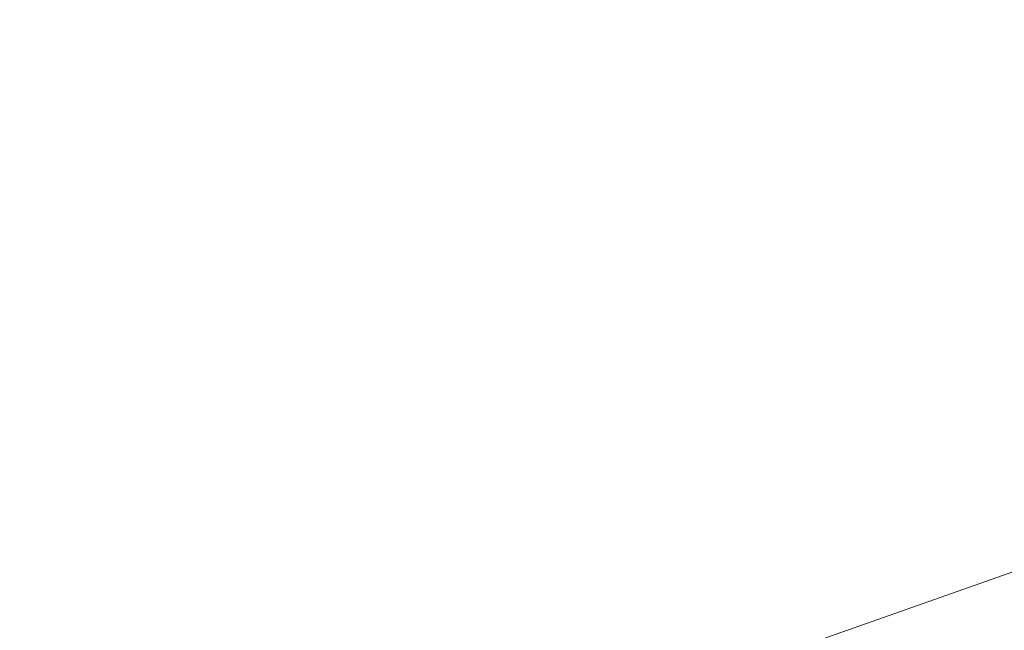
# Model space of a CAD drawing. Extents: x 1620613 to 1693141, y 557269 to 607790.
# Tile 511 of 656: x 1620845.862 to 1620847.206, y 607283.887 to 607284.721. Entities that reach past the tile are written whole.
import ezdxf

# ---------------------------------------------------------------- set-up
doc = ezdxf.new("R2010")
doc.units = 0
doc.header["$LTSCALE"] = 10
doc.header["$MEASUREMENT"] = 0
doc.linetypes.add('DGN Style 2', pattern=[7.346996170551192, 4.408197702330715, -2.938798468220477])
doc.linetypes.add('DGN Style 3', pattern=[10.28579463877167, 7.346996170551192, -2.938798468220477])
for name, color, linetype, lineweight in [('DR_X_Text', 7, 'Continuous', 0), ('DT_X_Contour_Minor', 136, 'DGN Style 3', 0), ('SV_X_Top_of_Bank', 97, 'DGN Style 2', 0)]:
    doc.layers.add(name, color=color, linetype=linetype, lineweight=lineweight)
doc.styles.get("Standard").update_dxf_attribs({"font": 'arial.ttf'})
doc.styles.add('Style-Arial', font='arial.ttf')
doc.dimstyles.get("Standard").update_dxf_attribs({"dimtxt": 0.18, "dimasz": 0.18, "dimexe": 0.18, "dimexo": 0.0625, "dimgap": 0.09, "dimtad": 0, "dimtih": 1, "dimtoh": 1, "dimdec": 4, "dimzin": 0, "dimdsep": 46, "dimtxsty": 'Standard', "dimcen": 0.09, "dimadec": 0, "dimazin": 0, "dimtfac": 1, "dimtdec": 4, "dimtofl": 0, "dimtmove": 0, "dimatfit": 3, "dimfxl": 1, "dimtolj": 1, "dimtzin": 0, "dimarcsym": 0})

# ---------------------------------------------------------------- blocks, each defined once
blk = doc.blocks.new('*U1004')
at = {"layer": 'DT_X_Contour_Minor', "transparency": 33554559, "flags": 128}
for points, elevation in [([(-26.4221577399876, 51.95833175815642), (-27.71982852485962, 51.03469212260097), (-27.97437398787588, 50.85364810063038), (-28.18186575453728, 50.70636159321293), (-28.34230382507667, 50.59283259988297), (-28.4556881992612, 50.51306112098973), (-28.69530826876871, 50.34534719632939), (-28.85981133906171, 50.20753661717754), (-29.17360549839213, 49.91989032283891), (-29.63669074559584, 49.48240831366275), (-30.24906708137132, 48.8950905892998), (-32.08112542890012, 47.12912903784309), (-32.72328845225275, 46.49489483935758), (-33.27573376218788, 45.91666340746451), (-33.73846135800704, 45.39443474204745), (-34.11147124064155, 44.92820884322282), (-34.98654064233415, 43.75961013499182), (-35.37127004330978, 43.30610329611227), (-35.86915619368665, 42.82203181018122), (-36.48019909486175, 42.30739567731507), (-37.20439874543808, 41.76219489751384), (-39.28647348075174, 40.2675732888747), (-39.98611710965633, 39.74158006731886), (-40.52349194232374, 39.28456660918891), (-40.89859798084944, 38.89653291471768), (-41.11143522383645, 38.57747898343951), (-41.46264281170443, 37.81864151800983), (-41.56407973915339, 37.53517833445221), (-41.60498482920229, 37.25391688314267), (-41.58535808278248, 36.97485716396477), (-41.50519949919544, 36.69799917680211), (-40.98988515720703, 35.41113261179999), (-41.36458870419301, 35.2114997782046), (-41.40116681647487, 35.18857666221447), (-41.35031391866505, 35.20536424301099), (-41.21203001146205, 35.26186252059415), (-40.98631509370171, 35.35807149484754), (-40.26783396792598, 35.66757635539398), (-40.02239461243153, 35.74966068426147), (-39.8249373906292, 35.76378502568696), (-39.6754623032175, 35.70994937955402), (-39.57396934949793, 35.58815374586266), (-39.36729765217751, 35.17275207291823), (-39.29846415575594, 35.03223562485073), (-39.24696743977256, 34.92223753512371), (-39.21280750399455, 34.84275780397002), (-39.19598434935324, 34.79379643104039), (-39.17423830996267, 34.70392391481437), (-39.19917079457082, 34.65937235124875), (-39.29027777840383, 34.59312204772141), (-39.44755926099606, 34.50517300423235), (-39.67101524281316, 34.39552522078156), (-40.35513052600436, 34.07419947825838), (-40.58325396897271, 33.96678022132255), (-40.75453783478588, 33.8855167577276), (-40.86898212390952, 33.83040908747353), (-40.92658683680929, 33.80145721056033), (-41.00441330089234, 33.7591265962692), (-41.04055930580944, 33.73462800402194), (-41.09062747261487, 33.69288018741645), (-41.15461780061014, 33.63388314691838), (-41.2325302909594, 33.55763688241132), (-41.45885981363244, 33.33131454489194), (-41.55081032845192, 33.24771939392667), (-41.65691473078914, 33.16667569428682), (-41.77717302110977, 33.08818344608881), (-41.91158519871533, 33.01224264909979), (-42.28888952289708, 32.81313579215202), (-42.41095057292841, 32.74687478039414), (-42.49415548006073, 32.69742188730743), (-42.53850424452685, 32.66477711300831), (-42.54399686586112, 32.64894045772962), (-42.50683566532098, 32.62912020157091), (-42.53423417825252, 32.60898901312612), (-42.64430061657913, 32.56346063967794), (-42.83703498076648, 32.49253508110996), (-43.11243727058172, 32.39621233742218), (-43.95706727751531, 32.10548877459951), (-44.25215094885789, 32.00285932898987), (-44.50392945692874, 31.91301366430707), (-44.71240280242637, 31.83595178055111), (-44.8775709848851, 31.77167367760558), (-45.26027925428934, 31.61731044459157), (-45.38764896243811, 31.56564027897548), (-45.48272688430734, 31.5264022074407), (-45.54551302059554, 31.49959622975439), (-45.5760073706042, 31.48522234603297), (-45.61426992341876, 31.46346811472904), (-45.66447487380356, 31.43806682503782), (-45.78639281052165, 31.37817862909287), (-45.98002373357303, 31.28380352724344), (-46.24536764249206, 31.15494151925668), (-47.04856871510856, 30.7653269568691), (-47.38836151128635, 30.6047740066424), (-47.80533909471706, 30.41532607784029), (-48.29950146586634, 30.19698317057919), (-48.87084862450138, 29.94974528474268), (-50.49735409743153, 29.25191761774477), (-51.13303793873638, 28.97905882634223), (-51.8202103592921, 28.68385320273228), (-52.55887135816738, 28.3663007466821), (-53.3490209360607, 28.02640145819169), (-55.52473791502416, 27.09020757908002), (-56.49371372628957, 26.66848666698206), (-57.76885342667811, 26.10546933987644), (-59.35015701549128, 25.40115559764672), (-61.23762449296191, 24.55554544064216), (-66.6790896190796, 22.11218980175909), (-68.57485017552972, 21.26142299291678), (-70.18103300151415, 20.54163929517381), (-71.49763809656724, 19.95283870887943), (-72.52466546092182, 19.49502123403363), (-74.8773014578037, 18.44881878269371), (-75.91999211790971, 17.98397094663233), (-77.28358709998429, 17.37407927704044), (-78.96808640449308, 16.61914377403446), (-80.97349003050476, 15.71916443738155), (-86.74910546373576, 13.12582776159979), (-88.72374219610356, 12.23877836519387), (-90.31594081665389, 11.52263268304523), (-91.52570132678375, 10.97739071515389), (-92.3530237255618, 10.60305246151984), (-94.04929930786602, 9.832688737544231), (-94.68466071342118, 9.54443124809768), (-95.31853824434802, 9.257431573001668), (-95.95093189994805, 8.971689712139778), (-96.58184168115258, 8.687205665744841), (-98.26228926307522, 7.930258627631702), (-98.89682115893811, 7.644555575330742), (-99.54008116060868, 7.355156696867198), (-100.1920692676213, 7.06206199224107), (-100.8527854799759, 6.765271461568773), (-102.6263328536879, 5.968902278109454), (-103.2449727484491, 5.690073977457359), (-103.7707319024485, 5.450865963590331), (-104.2036103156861, 5.251278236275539), (-104.5436079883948, 5.091310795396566), (-105.3264274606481, 4.717558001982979), (-105.6287788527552, 4.573821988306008), (-105.9487184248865, 4.422928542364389), (-106.2862461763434, 4.264877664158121), (-106.6413621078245, 4.099669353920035), (-107.6117888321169, 3.649570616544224), (-107.9746458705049, 3.481720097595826), (-108.3353969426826, 3.315742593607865), (-108.6940420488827, 3.151638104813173), (-109.0505811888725, 2.989406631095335), (-109.9985442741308, 2.55928672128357), (-110.3086120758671, 2.420033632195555), (-110.5278431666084, 2.324864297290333), (-110.6562375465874, 2.273778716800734), (-110.6937952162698, 2.266776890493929), (-110.6728333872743, 2.306883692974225), (-110.6862926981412, 2.310373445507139), (-110.7423920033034, 2.290762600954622), (-110.8411313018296, 2.24805115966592), (-110.9825105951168, 2.182239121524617), (-111.4163753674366, 1.975939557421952), (-111.5617474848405, 1.90787255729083), (-111.6724652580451, 1.858396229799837), (-111.7485286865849, 1.827510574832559), (-111.7899377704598, 1.815215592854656), (-111.8541562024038, 1.807216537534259), (-111.8952114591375, 1.794595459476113), (-111.9702134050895, 1.76273151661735), (-112.0791620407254, 1.71162470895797), (-112.2220573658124, 1.641275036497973), (-112.6483738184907, 1.428018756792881), (-112.8175543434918, 1.34328058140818), (-113.0053585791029, 1.249008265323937), (-113.2117865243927, 1.145201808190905), (-113.4368381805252, 1.031861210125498), (-114.0618075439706, 0.7169074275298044), (-114.2700324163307, 0.618599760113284), (-114.4259800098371, 0.5598920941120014), (-114.5296503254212, 0.5407844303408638), (-114.5810433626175, 0.5612767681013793), (-114.6483884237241, 0.6687230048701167), (-114.6723631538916, 0.7065127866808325), (-114.6937785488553, 0.7392974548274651), (-114.7126346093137, 0.7670770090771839), (-114.7289313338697, 0.7898514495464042), (-114.799010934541, 0.884453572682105), (-115.0863380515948, 0.9425401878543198), (-115.1710306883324, 0.9323459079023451), (-115.3019684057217, 0.8768688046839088), (-115.4791512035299, 0.7761088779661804), (-115.702579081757, 0.6300661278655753), (-116.3600468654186, 0.180241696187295), (-116.6101513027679, -0.01975269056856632), (-116.8673637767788, -0.2823675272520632), (-117.131684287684, -0.6076028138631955), (-117.4031128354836, -0.995458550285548), (-118.1363996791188, -2.11323444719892), (-118.4312717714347, -2.533009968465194), (-118.765922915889, -2.954004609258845), (-119.1403531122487, -3.376218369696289), (-119.5545623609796, -3.79965124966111), (-120.712159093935, -4.930431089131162), (-121.2576473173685, -5.398751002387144), (-122.025914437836, -5.955625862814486), (-123.0169604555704, -6.601055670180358), (-124.2307853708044, -7.33504042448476), (-127.7646903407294, -9.410406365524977), (-129.0504631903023, -10.16678530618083), (-130.2573530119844, -10.87939767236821), (-131.3853598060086, -11.54824346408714), (-132.4344835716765, -12.17332268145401), (-135.1269695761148, -13.78184516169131), (-136.0246570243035, -14.31878836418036), (-136.6983548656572, -14.72322611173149), (-137.1480630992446, -14.99515840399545), (-137.3737817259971, -15.13458524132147), (-137.677045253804, -15.32971620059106), (-137.9974270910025, -15.53586171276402), (-138.7311249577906, -16.00795002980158), (-139.8781388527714, -16.74598115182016), (-141.4384687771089, -17.74995507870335), (-146.1504366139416, -20.78180929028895), (-147.8899061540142, -21.88109677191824), (-149.5743388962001, -22.90506855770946), (-151.2037348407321, -23.85372464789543), (-152.7780939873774, -24.72706504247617), (-156.9030026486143, -26.95555183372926), (-158.2580997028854, -27.68774060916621), (-159.2297093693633, -28.21294184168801), (-159.8178316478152, -28.53115553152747), (-160.0224665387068, -28.64238167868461), (-160.0568430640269, -28.66300134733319), (-160.0893978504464, -28.68125328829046), (-160.1612798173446, -28.72054435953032), (-160.2724889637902, -28.78087456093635), (-160.4230252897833, -28.8622438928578), (-160.8768917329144, -29.10728095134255), (-161.2334875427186, -29.31818412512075), (-161.9628751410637, -29.7671158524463), (-163.0650545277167, -30.45407613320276), (-164.540025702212, -31.3790649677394), (-168.9703378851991, -34.16307326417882), (-170.4930653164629, -35.11789278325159), (-171.7385134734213, -35.89434511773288), (-172.7066823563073, -36.49243026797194), (-173.3975719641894, -36.91214823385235), (-174.8702385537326, -37.79357323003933), (-175.577311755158, -38.18167739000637), (-176.5940314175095, -38.68492112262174), (-177.9203975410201, -39.30330442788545), (-179.5564101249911, -40.0368273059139), (-184.331972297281, -42.14640774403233), (-185.9600141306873, -42.86267835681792), (-187.2624680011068, -43.4293048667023), (-188.2393339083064, -43.84628727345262), (-188.890611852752, -44.11362557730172), (-190.1932357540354, -44.62700225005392), (-190.8766222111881, -44.90431178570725), (-191.9498136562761, -45.35120788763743), (-193.4128100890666, -45.9676905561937), (-195.265611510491, -46.75375979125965), (-200.7261552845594, -49.0760598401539), (-202.5265453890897, -49.8416973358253), (-203.8323078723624, -50.39688478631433), (-204.6434427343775, -50.74162219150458), (-204.9599499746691, -50.87590955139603), (-205.1444657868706, -50.9534091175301), (-205.4094279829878, -51.06469744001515), (-206.0659277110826, -51.34043773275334), (-207.1139649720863, -51.78062999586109), (-208.5535397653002, -52.38527422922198), (-212.9144559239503, -54.21692814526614), (-214.4953707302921, -54.87517555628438), (-215.9674280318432, -55.47617735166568), (-217.3306278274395, -56.01993353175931), (-218.5849701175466, -56.50644409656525), (-221.7847395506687, -57.72747811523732), (-222.8509311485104, -58.13458622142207), (-223.6496788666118, -58.44013502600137), (-224.1809827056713, -58.64412452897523), (-224.4448426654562, -58.74655473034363), (-224.7918773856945, -58.88428953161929), (-225.0772514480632, -58.99538952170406), (-225.673097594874, -59.22538839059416), (-226.5794158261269, -59.57428613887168), (-227.796206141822, -60.04208276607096), (-231.4549430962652, -61.44807227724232), (-232.9376689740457, -62.02218422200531), (-234.6417938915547, -62.69002792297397), (-236.5673178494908, -63.4516033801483), (-238.7142408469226, -64.3069105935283), (-244.7345675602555, -66.71270550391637), (-246.739514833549, -67.51349833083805), (-248.2391116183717, -68.111530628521), (-249.2333579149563, -68.50680239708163), (-249.72225372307, -68.69931363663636), (-250.3521752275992, -68.94232956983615), (-250.7275681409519, -69.0684500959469), (-251.3813057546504, -69.26454972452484), (-252.313388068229, -69.53062845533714), (-253.523815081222, -69.86668628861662), (-257.1227467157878, -70.85614598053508), (-258.6074759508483, -71.22436795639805), (-260.3624649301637, -71.58693911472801), (-262.3877136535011, -71.94385945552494), (-264.6832221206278, -72.2951289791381), (-271.1649243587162, -73.22431328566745), (-272.2743608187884, -73.87685941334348), (-270.7413935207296, -75.13760956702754), (-266.5660224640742, -77.00656374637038), (-259.7482476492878, -79.48372195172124), (-238.0443097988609, -86.90041586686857), (-230.9031500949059, -89.32110521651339), (-225.7576243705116, -91.02065282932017), (-222.6077326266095, -91.99905870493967), (-221.453474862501, -92.2563228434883), (-221.0362994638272, -91.98083823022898), (-220.7937196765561, -91.94951449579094), (-220.3788618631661, -92.06215675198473), (-219.7917260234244, -92.31876499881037), (-219.0323121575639, -92.71933923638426), (-216.7775044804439, -93.9794918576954), (-215.9991035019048, -94.38683808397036), (-215.3550063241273, -94.66376229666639), (-214.8452129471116, -94.81026449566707), (-214.4697233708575, -94.82634468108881), (-213.0308142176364, -94.59706751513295), (-209.0644522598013, -93.2959824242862), (-208.0970566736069, -93.20292095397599), (-206.8947393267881, -93.48134443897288), (-205.4575002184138, -94.13125287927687), (-203.7853393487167, -95.15264627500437), (-199.0130146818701, -98.3716752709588), (-197.5992905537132, -99.25004037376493), (-196.9373616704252, -99.47086393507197), (-197.0272280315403, -99.03414595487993), (-197.8688896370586, -97.93988643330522), (-201.1157142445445, -94.14513898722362), (-202.1445991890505, -92.86694454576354), (-202.7961355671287, -91.87842180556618), (-203.0703233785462, -91.1795707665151), (-202.9671626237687, -90.77039142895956), (-201.6052657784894, -89.53678849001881), (-196.2946542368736, -87.53550001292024), (-195.1693159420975, -87.08935588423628), (-194.06927743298, -86.60861856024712), (-192.994538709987, -86.09328804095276), (-191.9450997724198, -85.54336432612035), (-189.1803289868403, -84.0307768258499), (-188.1064418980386, -83.47586562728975), (-186.9583587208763, -82.94557265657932), (-185.7360794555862, -82.43989791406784), (-184.4396041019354, -81.9588413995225), (-180.8834083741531, -80.70884833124), (-179.6824118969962, -80.28517202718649), (-178.7465692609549, -79.95163791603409), (-178.0758804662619, -79.70824599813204), (-177.6703455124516, -79.55499627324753), (-176.9424574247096, -79.26651993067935), (-176.675729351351, -79.16141957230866), (-176.4214611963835, -79.06247575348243), (-176.1796529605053, -78.96968847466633), (-175.9503046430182, -78.88305773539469), (-175.3553223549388, -78.6602511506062), (-174.762106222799, -78.4298333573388), (-173.4286945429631, -77.90568491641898), (-171.3550873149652, -77.08780582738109), (-168.5412845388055, -75.9761960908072), (-160.0508830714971, -72.6202625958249), (-157.2561313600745, -71.51578799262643), (-155.2396773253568, -70.71931430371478), (-154.001520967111, -70.2308415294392), (-153.5416622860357, -70.0503696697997), (-153.3531027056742, -69.97977926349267), (-153.2682810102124, -69.9421778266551), (-153.155235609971, -69.88231632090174), (-153.0139665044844, -69.800194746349), (-152.8444736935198, -69.69581310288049), (-152.3548612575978, -69.38778196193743), (-152.1645990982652, -69.27370018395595), (-151.9610219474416, -69.16247820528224), (-151.74412980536, -69.05411602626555), (-151.5139226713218, -68.94861364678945), (-150.8822836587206, -68.6710870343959), (-150.2915771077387, -68.4260573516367), (-148.9931867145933, -67.89911326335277), (-146.9871124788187, -67.09025476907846), (-144.2733544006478, -65.99948186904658), (-136.0930877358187, -62.71486826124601), (-133.3686395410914, -61.62607873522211), (-131.3304949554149, -60.82317036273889), (-129.9786539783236, -60.30614314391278), (-129.313116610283, -60.07499707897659), (-128.4534217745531, -59.83978244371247), (-128.1407040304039, -59.72982814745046), (-127.8473219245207, -59.57637623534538), (-127.573275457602, -59.3794267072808), (-127.3185646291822, -59.13897956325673), (-126.1750305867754, -57.91539845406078), (-125.6638016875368, -57.54778814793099), (-125.5201019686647, -57.45771540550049), (-125.3081009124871, -57.34504445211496), (-125.027798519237, -57.20977528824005), (-124.67919478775, -57.05190791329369), (-123.658516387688, -56.60079729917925), (-123.3162236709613, -56.45018668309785), (-123.0548543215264, -56.33668779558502), (-122.8744083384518, -56.26030063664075), (-122.774885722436, -56.22102520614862), (-122.6173899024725, -56.16577302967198), (-122.578404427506, -56.13100091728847), (-122.5795698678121, -56.06812371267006), (-122.6208862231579, -55.97714141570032), (-122.702353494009, -55.85805402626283), (-123.176219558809, -55.23673432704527), (-123.2689925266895, -55.26020671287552), (-123.27880088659, -55.26118479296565), (-123.2684661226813, -55.25405943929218), (-123.2379882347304, -55.2388306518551), (-123.1873672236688, -55.21549843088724), (-123.0255203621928, -55.14247459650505), (-122.9375661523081, -55.10604744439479), (-122.7950886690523, -55.05153386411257), (-122.5980879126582, -54.97893385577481), (-122.3465638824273, -54.88824741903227), (-121.6031354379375, -54.62230168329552), (-121.3172286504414, -54.51236278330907), (-121.0170796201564, -54.38200538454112), (-120.7026883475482, -54.2312294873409), (-120.3740548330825, -54.06003509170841), (-119.4787091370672, -53.57629203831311), (-119.1806481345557, -53.41567858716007), (-118.9579743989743, -53.29664552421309), (-118.8106879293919, -53.2191928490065), (-118.7387887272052, -53.18332056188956), (-118.6475738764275, -53.14310164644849), (-118.5940182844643, -53.11962995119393), (-118.5017626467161, -53.07937905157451), (-118.370806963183, -53.02234894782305), (-118.2011512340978, -52.94853963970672), (-117.697135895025, -52.72934254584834), (-117.5315163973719, -52.65704004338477), (-117.4126694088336, -52.60453035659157), (-117.3405949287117, -52.57181348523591), (-117.3152929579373, -52.5588894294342), (-117.3101843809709, -52.55081570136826), (-117.2631252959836, -52.52895948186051), (-117.1257794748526, -52.46944611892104), (-116.8981469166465, -52.37227561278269), (-116.5802276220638, -52.23744796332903), (-115.6120605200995, -51.82769804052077), (-115.2194286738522, -51.65870471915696), (-114.7676584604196, -51.45903719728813), (-114.2567498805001, -51.22869547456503), (-113.6867029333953, -50.96767955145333), (-112.0877265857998, -50.23073815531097), (-111.4670962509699, -49.94613143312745), (-110.8044375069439, -49.64501731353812), (-110.0997503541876, -49.32739579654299), (-109.3530347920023, -48.99326688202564), (-107.3057554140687, -48.08024658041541), (-106.5441058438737, -47.74109617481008), (-105.794616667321, -47.40841018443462), (-105.0572878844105, -47.08218860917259), (-104.3321194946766, -46.76243144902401), (-102.4145509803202, -45.91836490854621), (-101.5012583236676, -45.51471419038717), (-100.1995567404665, -44.93681194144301), (-98.50944623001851, -44.18465816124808), (-96.43092679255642, -43.25825285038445), (-90.37032972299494, -40.55550331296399), (-88.25751306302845, -39.61251305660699), (-86.46451088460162, -38.81060444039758), (-84.9913231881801, -38.14977746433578), (-83.8379499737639, -37.63003212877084), (-81.18870737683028, -36.43215342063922), (-80.25277914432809, -36.00904832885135), (-79.43192639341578, -35.63814208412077), (-78.72614912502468, -35.31943468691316), (-78.13544733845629, -35.05292613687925), (-76.71367655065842, -34.4118351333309), (-75.96444420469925, -34.0753918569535), (-74.78307525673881, -33.54688028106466), (-73.16956970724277, -32.82630040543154), (-71.1239275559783, -31.91365223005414), (-65.0926996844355, -29.22383269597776), (-63.05558418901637, -28.31482348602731), (-61.46765860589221, -27.60516050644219), (-60.32892293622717, -27.09484375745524), (-59.63937717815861, -26.78387323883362), (-58.39950837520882, -26.22041349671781), (-57.97896558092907, -26.02894983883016), (-57.64723880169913, -25.8771536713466), (-57.40432803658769, -25.7650249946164), (-57.25023328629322, -25.69256380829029), (-56.95773530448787, -25.55222396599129), (-56.81331861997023, -25.48196517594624), (-56.59944205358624, -25.37644368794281), (-56.31610560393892, -25.23565950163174), (-55.96330927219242, -25.05961261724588), (-54.92990587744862, -24.54313732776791), (-54.55293985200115, -24.35628810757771), (-54.19709432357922, -24.18309691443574), (-53.86236929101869, -24.02356374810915), (-53.54876475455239, -23.87768860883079), (-52.74064665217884, -23.50689893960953), (-52.47525161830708, -23.38610528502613), (-52.28515509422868, -23.30181657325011), (-52.17035707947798, -23.25403280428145), (-52.13085757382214, -23.24275397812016), (-52.12592357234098, -23.26135036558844), (-52.10117963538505, -23.25621700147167), (-52.03064832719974, -23.22686961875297), (-51.91432964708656, -23.17330821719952), (-51.75222359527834, -23.09553279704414), (-51.25889096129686, -22.85584631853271), (-51.05811752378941, -22.75836918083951), (-50.82579668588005, -22.64570262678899), (-50.56192844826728, -22.51784665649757), (-50.2665128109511, -22.37480126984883), (-49.43667457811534, -21.97309435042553), (-49.17018562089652, -21.84487856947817), (-48.99309742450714, -21.7615114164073), (-48.90540998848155, -21.72299289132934), (-48.90712331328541, -21.72932299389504), (-49.03089319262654, -21.80600143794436), (-49.05063169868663, -21.82155339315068), (-49.01701980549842, -21.81070042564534), (-48.93005751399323, -21.77344253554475), (-48.7897448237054, -21.70977972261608), (-48.34444378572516, -21.50480565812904), (-48.17551681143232, -21.45221952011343), (-48.00271166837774, -21.44819165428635), (-47.82602835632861, -21.49272206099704), (-47.64546687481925, -21.58581074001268), (-46.7937975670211, -22.13352721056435), (-42.2364000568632, -18.93331495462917), (-41.3104534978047, -18.22286632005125), (-40.48578418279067, -17.46303995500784), (-39.76239211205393, -16.65383585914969), (-39.140277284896, -15.79525403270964), (-37.61634073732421, -13.43986552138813), (-37.04584322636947, -12.63717082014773), (-36.47730310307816, -11.99562810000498), (-35.91072036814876, -11.51523736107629), (-35.34609502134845, -11.19599860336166), (-33.84303728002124, -10.55956455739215), (-33.33886044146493, -10.34608286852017), (-32.95362323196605, -10.18296333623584), (-32.68732565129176, -10.07020596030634), (-32.53996769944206, -10.00781074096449), (-32.30559933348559, -9.908573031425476), (-31.90467404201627, -9.634235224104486), (-30.87767444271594, -8.885650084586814), (-29.22460053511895, -7.662817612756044), (-26.9454523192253, -5.96573780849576), (-20.03295799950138, -0.8078618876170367), (-17.72287080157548, 0.9096714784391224), (-15.97697994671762, 2.193864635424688), (-14.79528543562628, 3.044717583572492), (-14.17778726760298, 3.462230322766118), (-13.28338727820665, 3.997810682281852), (-12.96057946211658, 4.195819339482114), (-12.66295600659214, 4.388160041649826), (-12.39051691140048, 4.574832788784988), (-12.14326217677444, 4.75583758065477), (-11.51749536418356, 5.230959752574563), (-11.00479138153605, 5.565659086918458), (-9.93600454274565, 6.213415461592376), (-8.311134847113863, 7.174228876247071), (-6.130182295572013, 8.448099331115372), (0.4271349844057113, 12.26249659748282), (2.594258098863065, 13.52337980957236), (4.177639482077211, 14.44523149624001), (5.177279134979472, 15.02805165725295), (5.593177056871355, 15.27184029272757), (5.923915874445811, 15.46990128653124), (6.12780222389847, 15.59505155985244), (6.49140715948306, 15.82195663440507), (7.014730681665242, 16.15061651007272), (7.697772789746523, 16.58103118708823), (11.25797932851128, 18.82706088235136), (20.18971190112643, 20.77616461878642), (21.90178052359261, 21.057118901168), (23.21010100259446, 21.06465157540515), (24.11467333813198, 20.7987626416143), (24.61549753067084, 20.25945209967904), (26.01059809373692, 17.10468581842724)], 2.200041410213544), ([(-28.66335585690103, 51.7220972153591), (-29.30004596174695, 51.26892201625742), (-29.42493632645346, 51.18009445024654), (-29.52674023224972, 51.10782969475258), (-29.60545768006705, 51.05212774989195), (-29.66108866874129, 51.01298861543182), (-29.77865602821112, 50.93070133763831), (-29.85936793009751, 50.86308585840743), (-30.01332811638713, 50.72195487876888), (-30.24053658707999, 50.50730839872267), (-30.54099334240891, 50.21914641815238), (-31.4398757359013, 49.35269380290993), (-31.75494705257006, 49.04151269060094), (-32.02599920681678, 48.7578088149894), (-32.25303219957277, 48.50158217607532), (-32.43604603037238, 48.27283277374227), (-32.86539069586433, 47.69947068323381), (-33.16645912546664, 47.39634373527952), (-33.74765591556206, 46.91698445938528), (-34.60898106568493, 46.26139285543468), (-35.75043457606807, 45.42956892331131), (-39.16781508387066, 42.9763953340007), (-40.31616411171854, 42.11306466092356), (-41.19817581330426, 41.36295283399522), (-41.81385018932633, 40.72605985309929), (-42.16318723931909, 40.20238571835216), (-42.73963627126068, 38.95687982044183), (-42.90612817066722, 38.49162199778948), (-42.97326709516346, 38.02997795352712), (-42.94105304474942, 37.57194768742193), (-42.8094860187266, 37.1175311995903), (-41.96368295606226, 35.00535307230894), (-42.23085186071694, 34.86301205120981), (-42.26887846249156, 34.84078360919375), (-42.26845730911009, 34.83510157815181), (-42.22958840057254, 34.84596595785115), (-42.15227173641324, 34.87337674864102), (-41.70174920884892, 35.03990206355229), (-41.55750328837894, 34.74459908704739), (-41.52192420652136, 34.67397008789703), (-41.47700664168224, 34.58864150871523), (-41.4227505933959, 34.48861334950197), (-41.35915606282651, 34.37388561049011), (-41.04059179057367, 33.80419047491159), (-41.33739384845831, 33.50739783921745), (-41.41715527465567, 33.43902560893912), (-41.52923867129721, 33.36110576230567), (-41.67364403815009, 33.27363829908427), (-41.85037137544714, 33.17662321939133), (-42.36474023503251, 32.90518618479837), (-42.53114278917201, 32.8148543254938), (-42.64457380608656, 32.7474365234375), (-42.70503328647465, 32.70293277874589), (-42.71252122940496, 32.68134309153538), (-42.66186036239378, 32.65432266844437), (-42.67755569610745, 32.63433251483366), (-42.7626373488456, 32.59462737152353), (-42.91710532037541, 32.53520723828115), (-43.14095960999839, 32.45607211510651), (-43.83041947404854, 32.2187584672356), (-44.07882419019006, 32.13194548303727), (-44.30694344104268, 32.04949176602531), (-44.51477722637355, 31.9713973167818), (-44.70232554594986, 31.8976621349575), (-45.17540711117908, 31.70684733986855), (-45.33285409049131, 31.64297570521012), (-45.4503838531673, 31.59447189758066), (-45.52799640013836, 31.56133591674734), (-45.56569173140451, 31.54356776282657), (-45.61298965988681, 31.5166764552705), (-45.67505008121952, 31.48527686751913), (-45.82575790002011, 31.41124658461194), (-46.06511311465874, 31.29458560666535), (-46.39311572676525, 31.1352939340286), (-47.38598588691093, 30.65367521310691), (-47.77893061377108, 30.46683042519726), (-48.21311217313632, 30.26751010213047), (-48.68853056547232, 30.05571424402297), (-49.20518579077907, 29.83144285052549), (-50.63791550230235, 29.21675175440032), (-51.19786635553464, 28.97640033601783), (-51.80317163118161, 28.71636440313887), (-52.45383132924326, 28.4366439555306), (-53.14984545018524, 28.13723899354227), (-55.06635566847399, 27.31257974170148), (-55.97075848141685, 26.91826044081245), (-57.24658425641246, 26.35379697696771), (-58.89383299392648, 25.61918935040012), (-60.91250469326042, 24.71443756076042), (-66.79085984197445, 22.07490723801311), (-68.81696076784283, 21.16555793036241), (-70.48649718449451, 20.41715774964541), (-71.79946909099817, 19.8297066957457), (-72.75587648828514, 19.40320476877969), (-74.83087686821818, 18.4804651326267), (-75.80085483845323, 18.04787272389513), (-77.15453846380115, 17.44215022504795), (-78.89192774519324, 16.66329763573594), (-81.01302268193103, 15.71131495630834), (-87.18088338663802, 12.94185435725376), (-89.27493008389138, 12.00123585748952), (-90.93117464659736, 11.25647580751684), (-92.14961707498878, 10.70757420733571), (-92.93025736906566, 10.35453105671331), (-94.42822864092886, 9.674227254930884), (-94.98931266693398, 9.419668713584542), (-95.5490862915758, 9.16622094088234), (-96.10754951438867, 8.913883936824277), (-96.66470233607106, 8.662657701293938), (-98.14869599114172, 7.994202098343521), (-98.72580298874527, 7.734375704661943), (-99.34412873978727, 7.456238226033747), (-100.0036732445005, 7.159789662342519), (-100.7044365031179, 6.845030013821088), (-102.6280968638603, 5.981256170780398), (-103.2917161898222, 5.682352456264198), (-103.8398288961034, 5.433471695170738), (-104.2724349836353, 5.234613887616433), (-104.5895344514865, 5.085779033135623), (-105.281124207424, 4.755583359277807), (-105.5584339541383, 4.62387002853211), (-105.871670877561, 4.476376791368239), (-106.2208349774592, 4.313103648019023), (-106.6059262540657, 4.134050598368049), (-107.6807392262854, 3.635535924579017), (-108.0726961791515, 3.454136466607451), (-108.4424573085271, 3.283824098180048), (-108.7900226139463, 3.124598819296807), (-109.1153920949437, 2.976460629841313), (-109.9534496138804, 2.596208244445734), (-110.2272938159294, 2.473625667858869), (-110.4202832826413, 2.391067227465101), (-110.5324180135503, 2.348532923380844), (-110.5636980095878, 2.346022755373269), (-110.5393050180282, 2.392694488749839), (-110.5549674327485, 2.396755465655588), (-110.6202494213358, 2.37393459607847), (-110.7351509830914, 2.324231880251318), (-110.8996721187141, 2.247647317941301), (-111.4045545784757, 2.007579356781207), (-111.5737221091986, 1.9283707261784), (-111.7025628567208, 1.870795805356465), (-111.7910768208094, 1.834854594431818), (-111.8392640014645, 1.820547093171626), (-111.9139941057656, 1.811238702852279), (-111.961769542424, 1.796551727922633), (-112.049048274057, 1.759472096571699), (-112.1758303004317, 1.699999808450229), (-112.342115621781, 1.618134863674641), (-112.8382142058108, 1.369971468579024), (-113.0243978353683, 1.276749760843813), (-113.2108747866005, 1.183207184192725), (-113.3976450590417, 1.089343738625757), (-113.5847086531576, 0.9951594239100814), (-114.0839359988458, 0.7435734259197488), (-114.2528334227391, 0.6691401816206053), (-114.3851051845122, 0.6345299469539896), (-114.4807512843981, 0.6397427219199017), (-114.539771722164, 0.6847785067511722), (-114.6483253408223, 0.8579712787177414), (-114.6869702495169, 0.918884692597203), (-114.7214897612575, 0.9717303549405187), (-114.7518838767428, 1.016508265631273), (-114.7781525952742, 1.053218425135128), (-114.8911140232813, 1.205707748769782), (-115.3542570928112, 1.299337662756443), (-115.490773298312, 1.282905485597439), (-115.7018320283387, 1.193481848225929), (-115.9874332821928, 1.031066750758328), (-116.3475770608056, 0.7956601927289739), (-117.4073505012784, 0.07058742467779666), (-117.7788057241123, -0.2034798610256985), (-118.0983413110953, -0.4818771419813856), (-118.3659572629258, -0.7646044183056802), (-118.5816535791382, -1.051661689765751), (-119.0876175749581, -1.822921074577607), (-119.2910777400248, -2.112563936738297), (-119.5219852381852, -2.403047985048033), (-119.7803400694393, -2.6943732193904), (-120.0661422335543, -2.986539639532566), (-120.8648777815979, -3.766771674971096), (-121.3225887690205, -4.137671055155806), (-122.0966700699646, -4.665195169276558), (-123.1871216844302, -5.349344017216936), (-124.5939436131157, -6.190117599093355), (-128.767295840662, -8.641013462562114), (-130.2369261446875, -9.505103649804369), (-131.5158028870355, -10.25920231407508), (-132.6039260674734, -10.90330945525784), (-133.501295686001, -11.43742507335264), (-135.6399432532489, -12.71507802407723), (-136.3582963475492, -13.14499497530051), (-136.909369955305, -13.47650611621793), (-137.2931640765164, -13.70961144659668), (-137.5096787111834, -13.84431096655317), (-137.8640117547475, -14.07230193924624), (-138.2383458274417, -14.31316231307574), (-139.0955982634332, -14.86475020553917), (-140.4357690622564, -15.72706561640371), (-142.2588582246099, -16.90010854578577), (-147.7643204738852, -20.44252638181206), (-149.7222287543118, -21.68669164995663), (-151.4668569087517, -22.7623740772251), (-152.9982049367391, -23.66957366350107), (-154.3162728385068, -24.40829040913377), (-157.5467470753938, -26.15355794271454), (-158.6090805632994, -26.72762390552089), (-159.3732253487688, -27.14087114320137), (-159.8391814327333, -27.39329965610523), (-160.0069488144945, -27.48490944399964), (-160.05674356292, -27.51477724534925), (-160.0897382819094, -27.53356989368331), (-160.1513763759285, -27.56754698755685), (-160.2416578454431, -27.6167085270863), (-160.3605826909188, -27.68105451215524), (-160.7159067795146, -27.87288973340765), (-160.9950793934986, -28.03800213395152), (-161.5661041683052, -28.38946291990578), (-162.4289811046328, -28.92727209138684), (-163.5837102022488, -29.65142964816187), (-167.0521240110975, -31.83098098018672), (-168.3330390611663, -32.63164036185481), (-169.5744738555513, -33.39895500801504), (-170.7764283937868, -34.13292491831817), (-171.9389026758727, -34.83355009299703), (-174.9861937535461, -36.65742424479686), (-176.1557057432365, -37.33081155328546), (-177.3787734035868, -37.98306786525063), (-178.6553967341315, -38.61419318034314), (-179.9855757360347, -39.22418749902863), (-183.604127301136, -40.82266435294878), (-184.953786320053, -41.41113715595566), (-186.2888497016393, -41.97769792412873), (-187.6093174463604, -42.52234665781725), (-188.9151895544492, -43.04508335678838), (-192.378054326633, -44.40983184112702), (-193.6907164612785, -44.93266471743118), (-195.0315542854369, -45.47760198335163), (-196.4005677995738, -46.04464363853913), (-197.7977570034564, -46.6337896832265), (-201.5611624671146, -48.23431832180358), (-202.8068933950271, -48.76405462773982), (-203.7215320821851, -49.15286706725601), (-204.3050785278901, -49.4007556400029), (-204.557532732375, -49.50772034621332), (-204.7892876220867, -49.60506107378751), (-205.122084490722, -49.7448410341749), (-205.9466589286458, -50.09117536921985), (-207.2630109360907, -50.64406407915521), (-209.0711405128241, -51.40350716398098), (-214.5485228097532, -53.70409455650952), (-216.4640158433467, -54.50409027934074), (-218.1024582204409, -55.17863690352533), (-219.4638499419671, -55.72773442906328), (-220.5481910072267, -56.15138285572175), (-223.0703663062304, -57.11384652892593), (-223.9168219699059, -57.43714301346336), (-224.5645574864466, -57.68518471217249), (-225.0135728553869, -57.85797162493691), (-225.2638680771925, -57.95550375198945), (-225.6663618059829, -58.11524970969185), (-225.9325421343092, -58.21920330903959), (-226.429212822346, -58.41125463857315), (-227.1563738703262, -58.69140369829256), (-228.1140252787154, -59.05965048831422), (-230.9750828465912, -60.15910556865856), (-232.2341146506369, -60.64783893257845), (-233.8654168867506, -61.28944771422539), (-235.8689895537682, -62.08393191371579), (-238.244832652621, -63.03129153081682), (-245.0767748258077, -65.76141773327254), (-247.3358571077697, -66.66393429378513), (-248.9891473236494, -67.32388932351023), (-250.0366454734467, -67.74128282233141), (-250.4783515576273, -67.9161147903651), (-250.8485116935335, -68.05891799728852), (-251.1604747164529, -68.15815091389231), (-251.8187436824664, -68.34874725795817), (-252.8233185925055, -68.63070702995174), (-254.1741994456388, -69.00403022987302), (-258.2382896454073, -70.1213766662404), (-259.91491875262, -70.53719098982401), (-261.8967384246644, -70.9466241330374), (-264.1837486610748, -71.34967609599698), (-266.7759494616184, -71.74634687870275), (-274.0954056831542, -72.79562739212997), (-275.3482357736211, -73.53251449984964), (-273.6171338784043, -74.9562154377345), (-268.9020999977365, -77.06673020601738), (-261.203134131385, -79.86405880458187), (-236.6939825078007, -88.23935350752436), (-228.6428515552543, -90.981510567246), (-222.8713224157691, -92.92651071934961), (-219.3793950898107, -94.07435396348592), (-218.1670695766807, -94.42504030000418), (-217.9736706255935, -94.29732798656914), (-217.8612127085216, -94.28280657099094), (-217.6688881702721, -94.33502655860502), (-217.3966970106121, -94.45398794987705), (-217.0446392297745, -94.63969074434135), (-215.9993296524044, -95.22388673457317), (-215.6384696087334, -95.41272896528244), (-215.3398716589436, -95.54110866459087), (-215.1035358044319, -95.60902583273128), (-214.9294620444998, -95.61648046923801), (-214.2623960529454, -95.51018953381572), (-212.4236245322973, -94.90701760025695), (-211.3693692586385, -95.27248518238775), (-208.9946483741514, -96.62739018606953), (-205.2994618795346, -98.9717326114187), (-200.2838097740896, -102.305512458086), (-185.1481166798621, -112.5148419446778), (-180.6644119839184, -115.3006257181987), (-178.5650677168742, -116.0009799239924), (-178.8500838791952, -114.6159045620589), (-181.5194604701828, -111.1453996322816), (-191.8169452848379, -99.1101470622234), (-195.1750249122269, -95.14225500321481), (-197.5261501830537, -92.26501825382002), (-198.8703210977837, -90.47843681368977), (-199.2075376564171, -89.7825106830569), (-198.4316547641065, -89.0797177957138), (-195.4061593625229, -87.93956867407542), (-194.7024538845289, -87.65115346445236), (-193.8879783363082, -87.27454317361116), (-192.9627327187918, -86.8097378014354), (-191.9267170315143, -86.25673734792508), (-189.0163151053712, -84.6644760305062), (-187.885862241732, -84.08033551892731), (-186.6773050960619, -83.52210997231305), (-185.3906436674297, -82.98979939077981), (-184.0258779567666, -82.48340377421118), (-180.2823636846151, -81.167568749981), (-179.0181060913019, -80.7215757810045), (-178.0329690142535, -80.37047314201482), (-177.3269524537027, -80.11426083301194), (-176.9000564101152, -79.95293885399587), (-176.1338276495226, -79.64926735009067), (-175.8762315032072, -79.54731187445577), (-175.6781146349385, -79.46919907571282), (-175.5394770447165, -79.4149289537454), (-175.4603187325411, -79.3845015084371), (-175.3285356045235, -79.33515189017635), (-174.8662217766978, -79.15331559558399), (-173.5781176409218, -78.64481892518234), (-171.4642231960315, -77.80966187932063), (-168.5245384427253, -76.64784445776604), (-159.584325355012, -73.11411749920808), (-156.6458573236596, -71.9527562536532), (-154.5356130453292, -71.11896773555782), (-153.2535925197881, -70.61275194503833), (-152.7997957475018, -70.43410888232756), (-152.6939693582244, -70.39449101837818), (-152.6463643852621, -70.37338774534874), (-152.5829192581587, -70.33979132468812), (-152.503633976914, -70.2937017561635), (-152.408508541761, -70.23511903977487), (-152.1337205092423, -70.06224093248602), (-152.0269385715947, -69.99821415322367), (-151.9126837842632, -69.93579239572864), (-151.7909561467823, -69.87497566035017), (-151.6617556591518, -69.81576394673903), (-151.307257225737, -69.6600060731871), (-150.7865892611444, -69.44654054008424), (-149.4904591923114, -68.92296234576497), (-147.4188670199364, -68.08927149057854), (-144.5718127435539, -66.94546797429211), (-135.9457185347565, -63.48184171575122), (-133.0872926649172, -62.33768157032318), (-130.9815857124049, -61.50292082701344), (-129.6285976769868, -60.97755948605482), (-129.0283285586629, -60.76159754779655), (-128.4312361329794, -60.59823158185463), (-128.1976767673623, -60.5043540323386), (-127.9448179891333, -60.34524585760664), (-127.6726597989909, -60.12090705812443), (-127.3812021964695, -59.83133763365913), (-125.9760347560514, -58.32780886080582), (-125.8161657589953, -58.21285156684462), (-125.7512496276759, -58.17585428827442), (-125.6250165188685, -58.1141298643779), (-125.4374664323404, -58.02767829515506), (-125.1885993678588, -57.91649958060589), (-124.4431978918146, -57.58705348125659), (-124.1611560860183, -57.4587819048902), (-123.8740817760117, -57.32105175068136), (-123.5819749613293, -57.17386301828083), (-123.2848356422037, -57.01721570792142), (-122.485754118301, -56.5868781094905), (-122.2091005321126, -56.43948820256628), (-121.978450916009, -56.32007168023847), (-121.7938052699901, -56.2286285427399), (-121.6551635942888, -56.16515879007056), (-121.1155117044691, -55.93423784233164), (-120.8633052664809, -55.59544713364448), (-120.8215244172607, -55.51844386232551), (-120.8042703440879, -55.43263006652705), (-120.8115430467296, -55.33800574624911), (-120.843342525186, -55.23457090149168), (-120.9608435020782, -54.94699728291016), (-121.000999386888, -54.84809745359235), (-121.0333413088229, -54.767078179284), (-121.0578692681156, -54.70393946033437), (-121.0745832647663, -54.65868129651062), (-121.134349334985, -54.48919782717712), (-120.8391535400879, -54.3255671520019), (-120.7496332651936, -54.27642424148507), (-120.6075849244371, -54.19912294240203), (-120.4130085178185, -54.09366325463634), (-120.165904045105, -53.96004517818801), (-119.4369213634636, -53.56618578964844), (-119.1930260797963, -53.43487928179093), (-119.0080772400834, -53.33635429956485), (-118.8820748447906, -53.2706108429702), (-118.8150188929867, -53.23764891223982), (-118.7147982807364, -53.19345913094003), (-118.6559550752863, -53.16767004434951), (-118.5545909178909, -53.12344512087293), (-118.4107058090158, -53.06078436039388), (-118.2242997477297, -52.97968776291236), (-117.6705223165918, -52.73884905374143), (-117.4885509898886, -52.65940803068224), (-117.3579700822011, -52.60171399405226), (-117.278779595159, -52.56576694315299), (-117.2509795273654, -52.55156687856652), (-117.2453665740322, -52.54269602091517), (-117.2033268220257, -52.52277257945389), (-117.0814172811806, -52.4696553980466), (-116.879637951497, -52.38334447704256), (-116.597988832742, -52.26383981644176), (-115.7404314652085, -51.90090240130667), (-115.3795960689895, -51.74519667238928), (-114.9402579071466, -51.55028254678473), (-114.4224169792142, -51.316160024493), (-113.8260732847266, -51.04282910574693), (-112.1311530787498, -50.26166879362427), (-111.4732828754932, -49.95998472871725), (-110.7708624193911, -49.64080276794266), (-110.0238917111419, -49.30412291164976), (-109.2323707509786, -48.94994515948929), (-107.0622478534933, -47.98214062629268), (-106.2708308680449, -47.62965386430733), (-105.524172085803, -47.29804697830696), (-104.8222715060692, -46.98731996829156), (-104.1651291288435, -46.6974728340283), (-102.4724270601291, -45.95238697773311), (-101.6161663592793, -45.57374351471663), (-100.3169108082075, -44.99662751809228), (-98.57466040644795, -44.22103898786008), (-96.38941515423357, -43.2469779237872), (-89.97143468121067, -40.38485170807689), (-87.75575667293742, -39.39607936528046), (-85.9222080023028, -38.57635699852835), (-84.47078867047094, -37.92568460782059), (-83.4014986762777, -37.44406219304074), (-81.05956447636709, -36.38513572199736), (-80.23220259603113, -36.01111022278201), (-79.50656760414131, -35.68322857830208), (-78.88265950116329, -35.40149078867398), (-78.36047828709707, -35.16589685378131), (-77.10363090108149, -34.59917150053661), (-76.39172531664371, -34.27964198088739), (-75.1986441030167, -33.74609743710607), (-73.52438726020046, -32.99853786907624), (-71.36895478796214, -32.03696327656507), (-64.97956735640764, -29.18741099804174), (-62.83160034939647, -28.22902048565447), (-61.17973990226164, -27.49101315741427), (-60.02398601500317, -26.97338901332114), (-59.36433868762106, -26.67614805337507), (-58.26675456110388, -26.17734973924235), (-57.89447235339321, -26.00785803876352), (-57.60081382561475, -25.87348167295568), (-57.38577897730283, -25.77422064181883), (-57.24936780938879, -25.71007494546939), (-56.99043626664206, -25.58584020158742), (-56.85282068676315, -25.51876037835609), (-56.63417260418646, -25.41069696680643), (-56.33449201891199, -25.26164996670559), (-55.95377893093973, -25.07161937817), (-54.8305006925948, -24.51022635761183), (-54.42835901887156, -24.31061814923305), (-54.06439267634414, -24.13283828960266), (-53.73860166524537, -23.97688677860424), (-53.45098598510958, -23.84276361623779), (-52.73491127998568, -23.51420631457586), (-52.49968865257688, -23.40738071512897), (-52.33107679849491, -23.33332189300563), (-52.22907571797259, -23.2920298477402), (-52.19368541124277, -23.28350457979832), (-52.1881256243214, -23.30445956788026), (-52.1602433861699, -23.29867513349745), (-52.08076651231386, -23.26560558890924), (-51.94969500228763, -23.20525093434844), (-51.76702885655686, -23.11761116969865), (-51.21112628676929, -22.84752498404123), (-50.9964290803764, -22.74327124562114), (-50.76926438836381, -22.63307466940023), (-50.52963221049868, -22.5169352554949), (-50.27753254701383, -22.39485300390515), (-49.58864346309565, -22.06137654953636), (-49.37009269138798, -21.95659541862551), (-49.23110718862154, -21.89235936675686), (-49.17168695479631, -21.86866839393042), (-49.19183198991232, -21.88552250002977), (-49.35163910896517, -21.98452688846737), (-49.3771247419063, -22.00460700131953), (-49.33372630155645, -21.99059404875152), (-49.22144378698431, -21.94248803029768), (-49.04027719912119, -21.86028894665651), (-48.46532086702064, -21.59563396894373), (-48.25667408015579, -21.52164932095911), (-48.06195096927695, -21.49818661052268), (-47.88115153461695, -21.5252458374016), (-47.71427577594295, -21.6028270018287), (-47.28783865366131, -21.87707269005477), (-47.14352265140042, -21.97119530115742), (-47.03040248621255, -22.04787886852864), (-46.94847815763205, -22.10712339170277), (-46.89774966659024, -22.14892887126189), (-46.80406813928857, -22.23715809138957), (-46.77389289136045, -22.26847884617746), (-46.75362829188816, -22.29626919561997), (-46.74327434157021, -22.32052913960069), (-46.7428310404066, -22.34125867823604), (-46.76388714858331, -22.42975891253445), (-46.48259858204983, -22.47773711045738), (-46.3857663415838, -22.45273684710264), (-46.21582186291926, -22.35717397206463), (-45.97276514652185, -22.19104848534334), (-45.65659619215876, -21.95436038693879), (-44.71599599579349, -21.22910864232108), (-44.29573215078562, -20.9127490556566), (-43.74039076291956, -20.50760910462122), (-43.04997183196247, -20.01368878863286), (-42.22447535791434, -19.43098810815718), (-39.84304803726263, -17.75874580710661), (-39.00926831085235, -17.12909249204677), (-38.29399962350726, -16.49431427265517), (-37.6972419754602, -15.85441114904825), (-37.21899536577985, -15.20938312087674), (-36.10168579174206, -13.48247517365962), (-35.68341225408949, -12.89396085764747), (-35.26657382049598, -12.42359887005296), (-34.85117049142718, -12.07138921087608), (-34.4372022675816, -11.83733188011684), (-33.33520047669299, -11.37071543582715), (-32.96555148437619, -11.21419636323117), (-32.68310585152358, -11.09460147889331), (-32.48786357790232, -11.01193078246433), (-32.37982466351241, -10.96618427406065), (-32.20799203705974, -10.89342583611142), (-31.81004378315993, -10.61468690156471), (-30.74507349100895, -9.83303892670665), (-29.01308116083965, -8.548481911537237), (-26.61406679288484, -6.761015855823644), (-19.32733242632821, -1.323894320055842), (-16.91412359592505, 0.4734842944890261), (-15.13954787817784, 1.787778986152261), (-14.00360527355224, 2.618989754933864), (-13.50629578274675, 2.967116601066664), (-13.03164795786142, 3.251342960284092), (-12.84495030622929, 3.368106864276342), (-12.6408432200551, 3.505228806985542), (-12.41932669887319, 3.662708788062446), (-12.18040074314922, 3.840546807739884), (-11.520052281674, 4.341925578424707), (-11.00302574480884, 4.681154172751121), (-9.947207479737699, 5.322805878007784), (-8.352597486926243, 6.266880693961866), (-6.219195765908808, 7.513378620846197), (4.993859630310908, 14.0360228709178), (5.909814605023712, 14.30634518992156), (6.092026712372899, 14.36251355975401), (6.246110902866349, 14.41516624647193), (6.372067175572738, 14.46430325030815), (6.46989553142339, 14.50992457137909), (6.693267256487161, 14.62689385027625), (7.10172760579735, 14.73841521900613), (8.159579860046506, 14.98525236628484), (9.866824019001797, 15.36740529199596), (12.22346008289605, 15.88487399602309), (19.37367879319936, 17.44521157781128), (21.74557896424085, 17.89900309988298), (23.49861544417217, 18.09012447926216), (24.63278823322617, 18.01857571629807), (25.14809733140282, 17.68435681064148), (26.10885784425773, 15.51177158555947)], 2.600041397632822)]:
    blk.add_lwpolyline(points, dxfattribs=dict(at, elevation=elevation))
blk = doc.blocks.new('TerminatorOpen_0.5')
at = {"color": 0, "linetype": 'ByBlock', "lineweight": -2}
for q in [(-1, 0.25), (-1, 0), (-1, -0.25)]:
    blk.add_line((0, 0), q, dxfattribs=at)

msp = doc.modelspace()

# ---------------------------------------------------------------- linework, layer by layer
at = {"layer": 'SV_X_Top_of_Bank', "extrusion": (0.168901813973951, -0.4467975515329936, 0.8785465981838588), "elevation": 3356.978483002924, "flags": 128}
msp.add_lwpolyline([(1730947.770607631, -3965.265990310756), (1730946.805849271, -3964.96904812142), (1730946.663359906, -3964.804005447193), (1730941.67030618, -3965.055207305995), (1730939.350192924, -3965.361981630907), (1730937.749893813, -3967.172645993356), (1730926.574366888, -3968.532772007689), (1730874.446998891, -3968.466137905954), (1730864.586120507, -3969.339779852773), (1730855.732144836, -3969.748913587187), (1730845.815665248, -3968.420788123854), (1730844.088985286, -3969.592587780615), (1730838.536446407, -3969.077424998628), (1730833.231231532, -3969.713117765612)], dxfattribs=at)

# ---------------------------------------------------------------- block references
at = {"layer": 'DT_X_Contour_Minor', "transparency": 33554559}
msp.add_blockref('*U1004', (1621028.060791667, 607365.3311666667, 1050.599958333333), dxfattribs=at)

# ---------------------------------------------------------------- leaders
at = {"layer": 'DR_X_Text', "annotation_type": 0, "has_hookline": 1, "hookline_direction": 1}
msp.add_leader([(1620881.245000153, 607312.333310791, 1046.267599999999), (1620804.679557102, 607276.0227453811, 1046.267599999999), (1620803.279557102, 607276.0227453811, 1046.267599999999)], dimstyle='Standard', override={"dimscale": 10, "dimtxt": 0.14, "dimasz": 0.14, "dimgap": 0.07000000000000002, "dimtad": 0, "dimtxsty": 'Style-Arial', "dimldrblk": 'TerminatorOpen_0.5'}, dxfattribs=at)

doc.saveas('drawing.dxf')
